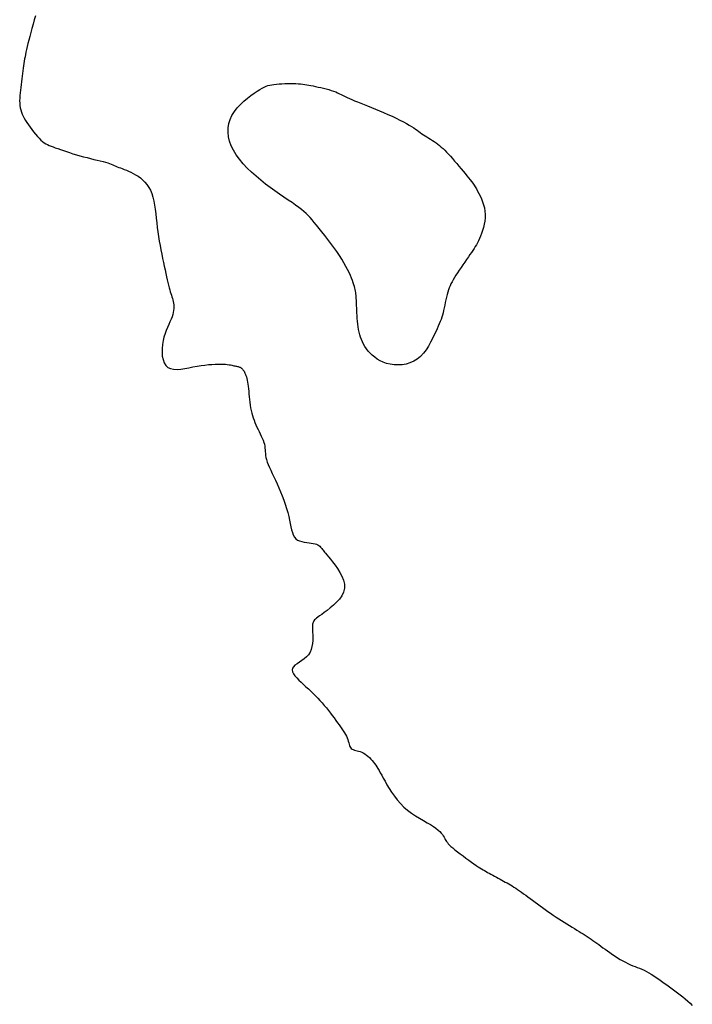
# Model space of a CAD drawing. Header units: millimetres. Extents: x 32690613 to 32693367, y 5343692 to 5344708.
# Tile 759 of 1009: x 32693140 to 32693158, y 5343929 to 5343956. Entities that reach past the tile are written whole.
import ezdxf

# ---------------------------------------------------------------- set-up
doc = ezdxf.new("R2010")
doc.units = ezdxf.units.MM
doc.header["$LTSCALE"] = 20
doc.layers.add('02-DGM_HL_493.00', color=102, linetype='Continuous')

msp = doc.modelspace()

# ---------------------------------------------------------------- linework, layer by layer
at = {"layer": '02-DGM_HL_493.00', "elevation": 493, "flags": 128}
msp.add_lwpolyline([(32693140.315, 5343955.674), (32693140.281, 5343955.562), (32693140.248, 5343955.449), (32693140.216, 5343955.336), (32693140.186, 5343955.226), (32693140.158, 5343955.119), (32693140.132, 5343955.019), (32693140.109, 5343954.926), (32693140.089, 5343954.842), (32693140.072, 5343954.766), (32693140.056, 5343954.696), (32693140.043, 5343954.631), (32693140.031, 5343954.57), (32693140.02, 5343954.509), (32693140.01, 5343954.449), (32693140.001, 5343954.388), (32693139.991, 5343954.323), (32693139.982, 5343954.256), (32693139.972, 5343954.187), (32693139.962, 5343954.115), (32693139.953, 5343954.042), (32693139.943, 5343953.968), (32693139.934, 5343953.893), (32693139.924, 5343953.818), (32693139.915, 5343953.742), (32693139.906, 5343953.667), (32693139.898, 5343953.593), (32693139.891, 5343953.52), (32693139.887, 5343953.449), (32693139.885, 5343953.38), (32693139.887, 5343953.313), (32693139.892, 5343953.249), (32693139.901, 5343953.189), (32693139.914, 5343953.13), (32693139.931, 5343953.074), (32693139.952, 5343953.018), (32693139.978, 5343952.963), (32693140.007, 5343952.907), (32693140.041, 5343952.849), (32693140.079, 5343952.79), (32693140.121, 5343952.727), (32693140.166, 5343952.663), (32693140.213, 5343952.599), (32693140.263, 5343952.536), (32693140.313, 5343952.475), (32693140.363, 5343952.417), (32693140.412, 5343952.365), (32693140.459, 5343952.318), (32693140.505, 5343952.279), (32693140.549, 5343952.246), (32693140.592, 5343952.218), (32693140.637, 5343952.194), (32693140.684, 5343952.172), (32693140.734, 5343952.152), (32693140.789, 5343952.131), (32693140.849, 5343952.11), (32693140.915, 5343952.086), (32693140.988, 5343952.06), (32693141.067, 5343952.033), (32693141.15, 5343952.005), (32693141.237, 5343951.977), (32693141.327, 5343951.948), (32693141.42, 5343951.92), (32693141.515, 5343951.893), (32693141.611, 5343951.867), (32693141.707, 5343951.842), (32693141.802, 5343951.819), (32693141.894, 5343951.796), (32693141.982, 5343951.775), (32693142.064, 5343951.755), (32693142.14, 5343951.735), (32693142.208, 5343951.716), (32693142.267, 5343951.698), (32693142.318, 5343951.681), (32693142.363, 5343951.664), (32693142.405, 5343951.647), (32693142.444, 5343951.63), (32693142.482, 5343951.614), (32693142.521, 5343951.597), (32693142.564, 5343951.58), (32693142.61, 5343951.563), (32693142.661, 5343951.545), (32693142.716, 5343951.525), (32693142.773, 5343951.503), (32693142.833, 5343951.478), (32693142.895, 5343951.45), (32693142.958, 5343951.418), (32693143.022, 5343951.381), (32693143.086, 5343951.339), (32693143.149, 5343951.292), (32693143.211, 5343951.239), (32693143.269, 5343951.179), (32693143.325, 5343951.113), (32693143.375, 5343951.039), (32693143.42, 5343950.959), (32693143.459, 5343950.87), (32693143.49, 5343950.774), (32693143.515, 5343950.67), (32693143.535, 5343950.561), (32693143.552, 5343950.446), (32693143.566, 5343950.328), (32693143.578, 5343950.206), (32693143.591, 5343950.083), (32693143.606, 5343949.958), (32693143.622, 5343949.834), (32693143.641, 5343949.71), (32693143.661, 5343949.588), (32693143.683, 5343949.467), (32693143.705, 5343949.349), (32693143.728, 5343949.233), (32693143.751, 5343949.12), (32693143.774, 5343949.012), (32693143.795, 5343948.908), (32693143.816, 5343948.808), (32693143.836, 5343948.714), (32693143.855, 5343948.625), (32693143.874, 5343948.541), (32693143.892, 5343948.464), (32693143.909, 5343948.392), (32693143.927, 5343948.327), (32693143.943, 5343948.268), (32693143.96, 5343948.215), (32693143.975, 5343948.167), (32693143.99, 5343948.122), (32693144.004, 5343948.079), (32693144.016, 5343948.038), (32693144.028, 5343947.997), (32693144.037, 5343947.955), (32693144.045, 5343947.911), (32693144.051, 5343947.866), (32693144.053, 5343947.818), (32693144.053, 5343947.768), (32693144.048, 5343947.715), (32693144.039, 5343947.659), (32693144.025, 5343947.601), (32693144.006, 5343947.539), (32693143.98, 5343947.474), (32693143.951, 5343947.405), (32693143.918, 5343947.332), (32693143.883, 5343947.255), (32693143.849, 5343947.173), (32693143.817, 5343947.086), (32693143.788, 5343946.994), (32693143.764, 5343946.896), (32693143.746, 5343946.792), (32693143.736, 5343946.686), (32693143.735, 5343946.581), (32693143.743, 5343946.479), (32693143.762, 5343946.384), (32693143.792, 5343946.3), (32693143.835, 5343946.229), (32693143.892, 5343946.175), (32693143.964, 5343946.14), (32693144.047, 5343946.123), (32693144.142, 5343946.119), (32693144.243, 5343946.126), (32693144.351, 5343946.142), (32693144.462, 5343946.162), (32693144.573, 5343946.185), (32693144.683, 5343946.206), (32693144.79, 5343946.224), (32693144.893, 5343946.238), (32693144.99, 5343946.249), (32693145.083, 5343946.256), (32693145.169, 5343946.261), (32693145.25, 5343946.263), (32693145.324, 5343946.263), (32693145.39, 5343946.261), (32693145.449, 5343946.258), (32693145.501, 5343946.253), (32693145.547, 5343946.247), (32693145.587, 5343946.241), (32693145.622, 5343946.234), (32693145.654, 5343946.227), (32693145.682, 5343946.22), (32693145.708, 5343946.214), (32693145.732, 5343946.209), (32693145.754, 5343946.204), (32693145.775, 5343946.199), (32693145.795, 5343946.195), (32693145.813, 5343946.189), (32693145.831, 5343946.183), (32693145.848, 5343946.176), (32693145.864, 5343946.167), (32693145.88, 5343946.156), (32693145.895, 5343946.143), (32693145.91, 5343946.128), (32693145.925, 5343946.111), (32693145.939, 5343946.091), (32693145.953, 5343946.069), (32693145.966, 5343946.044), (32693145.979, 5343946.016), (32693145.992, 5343945.986), (32693146.005, 5343945.952), (32693146.017, 5343945.914), (32693146.029, 5343945.872), (32693146.039, 5343945.827), (32693146.049, 5343945.777), (32693146.059, 5343945.722), (32693146.067, 5343945.662), (32693146.074, 5343945.598), (32693146.08, 5343945.529), (32693146.087, 5343945.456), (32693146.093, 5343945.382), (32693146.101, 5343945.306), (32693146.109, 5343945.23), (32693146.119, 5343945.155), (32693146.131, 5343945.081), (32693146.146, 5343945.01), (32693146.162, 5343944.941), (32693146.182, 5343944.874), (32693146.203, 5343944.809), (32693146.226, 5343944.746), (32693146.25, 5343944.683), (32693146.277, 5343944.621), (32693146.304, 5343944.56), (32693146.333, 5343944.498), (32693146.363, 5343944.437), (32693146.392, 5343944.377), (32693146.42, 5343944.318), (32693146.446, 5343944.259), (32693146.469, 5343944.203), (32693146.488, 5343944.148), (32693146.503, 5343944.095), (32693146.513, 5343944.044), (32693146.52, 5343943.995), (32693146.524, 5343943.947), (32693146.527, 5343943.898), (32693146.53, 5343943.848), (32693146.537, 5343943.795), (32693146.546, 5343943.74), (32693146.561, 5343943.68), (32693146.582, 5343943.616), (32693146.61, 5343943.547), (32693146.642, 5343943.472), (32693146.678, 5343943.393), (32693146.718, 5343943.308), (32693146.761, 5343943.219), (32693146.805, 5343943.124), (32693146.851, 5343943.024), (32693146.897, 5343942.919), (32693146.942, 5343942.811), (32693146.986, 5343942.699), (32693147.028, 5343942.586), (32693147.067, 5343942.474), (32693147.104, 5343942.362), (32693147.136, 5343942.253), (32693147.163, 5343942.147), (32693147.186, 5343942.046), (32693147.205, 5343941.951), (32693147.222, 5343941.863), (32693147.24, 5343941.782), (32693147.26, 5343941.708), (32693147.284, 5343941.644), (32693147.315, 5343941.588), (32693147.354, 5343941.543), (32693147.401, 5343941.508), (32693147.457, 5343941.482), (32693147.518, 5343941.464), (32693147.583, 5343941.451), (32693147.648, 5343941.441), (32693147.712, 5343941.434), (32693147.772, 5343941.427), (32693147.827, 5343941.418), (32693147.874, 5343941.407), (32693147.914, 5343941.393), (32693147.948, 5343941.376), (32693147.977, 5343941.358), (32693148.001, 5343941.338), (32693148.022, 5343941.318), (32693148.04, 5343941.297), (32693148.057, 5343941.276), (32693148.073, 5343941.256), (32693148.091, 5343941.235), (32693148.11, 5343941.211), (32693148.133, 5343941.183), (32693148.161, 5343941.149), (32693148.195, 5343941.106), (32693148.237, 5343941.055), (32693148.289, 5343940.992), (32693148.349, 5343940.916), (32693148.416, 5343940.83), (32693148.484, 5343940.735), (32693148.547, 5343940.633), (32693148.603, 5343940.527), (32693148.645, 5343940.419), (32693148.669, 5343940.311), (32693148.671, 5343940.204), (32693148.646, 5343940.102), (32693148.599, 5343940.004), (32693148.535, 5343939.912), (32693148.457, 5343939.825), (32693148.372, 5343939.745), (32693148.285, 5343939.672), (32693148.199, 5343939.606), (32693148.121, 5343939.549), (32693148.054, 5343939.5), (32693147.998, 5343939.459), (32693147.952, 5343939.425), (32693147.914, 5343939.395), (32693147.885, 5343939.369), (32693147.861, 5343939.347), (32693147.844, 5343939.325), (32693147.83, 5343939.304), (32693147.82, 5343939.282), (32693147.813, 5343939.258), (32693147.808, 5343939.231), (32693147.805, 5343939.2), (32693147.804, 5343939.164), (32693147.805, 5343939.122), (32693147.806, 5343939.072), (32693147.808, 5343939.014), (32693147.811, 5343938.947), (32693147.812, 5343938.874), (32693147.81, 5343938.795), (32693147.803, 5343938.714), (32693147.791, 5343938.632), (32693147.77, 5343938.553), (32693147.74, 5343938.478), (32693147.698, 5343938.409), (32693147.645, 5343938.349), (32693147.583, 5343938.296), (32693147.517, 5343938.249), (32693147.45, 5343938.206), (32693147.387, 5343938.165), (32693147.332, 5343938.125), (32693147.289, 5343938.085), (32693147.262, 5343938.042), (32693147.255, 5343937.996), (32693147.266, 5343937.946), (32693147.292, 5343937.894), (32693147.331, 5343937.838), (32693147.38, 5343937.781), (32693147.437, 5343937.723), (32693147.499, 5343937.664), (32693147.563, 5343937.604), (32693147.628, 5343937.544), (32693147.693, 5343937.483), (32693147.757, 5343937.423), (32693147.821, 5343937.361), (32693147.884, 5343937.299), (32693147.946, 5343937.236), (32693148.007, 5343937.172), (32693148.066, 5343937.106), (32693148.124, 5343937.039), (32693148.181, 5343936.971), (32693148.236, 5343936.902), (32693148.289, 5343936.833), (32693148.34, 5343936.766), (32693148.389, 5343936.699), (32693148.437, 5343936.634), (32693148.482, 5343936.572), (32693148.525, 5343936.513), (32693148.565, 5343936.456), (32693148.603, 5343936.402), (32693148.638, 5343936.35), (32693148.669, 5343936.3), (32693148.698, 5343936.252), (32693148.722, 5343936.205), (32693148.743, 5343936.16), (32693148.759, 5343936.115), (32693148.773, 5343936.072), (32693148.784, 5343936.031), (32693148.795, 5343935.992), (32693148.806, 5343935.957), (32693148.819, 5343935.925), (32693148.834, 5343935.897), (32693148.854, 5343935.875), (32693148.878, 5343935.857), (32693148.906, 5343935.844), (32693148.938, 5343935.833), (32693148.974, 5343935.824), (32693149.012, 5343935.815), (32693149.052, 5343935.804), (32693149.093, 5343935.791), (32693149.136, 5343935.775), (32693149.178, 5343935.753), (32693149.221, 5343935.727), (32693149.262, 5343935.697), (32693149.303, 5343935.663), (32693149.343, 5343935.627), (32693149.381, 5343935.589), (32693149.418, 5343935.549), (32693149.452, 5343935.509), (32693149.484, 5343935.468), (32693149.514, 5343935.426), (32693149.543, 5343935.382), (32693149.573, 5343935.333), (32693149.605, 5343935.279), (32693149.639, 5343935.219), (32693149.677, 5343935.151), (32693149.719, 5343935.075), (32693149.767, 5343934.988), (32693149.82, 5343934.894), (32693149.88, 5343934.794), (32693149.946, 5343934.691), (32693150.019, 5343934.587), (32693150.098, 5343934.484), (32693150.184, 5343934.384), (32693150.278, 5343934.29), (32693150.379, 5343934.204), (32693150.484, 5343934.126), (32693150.592, 5343934.053), (32693150.7, 5343933.987), (32693150.805, 5343933.926), (32693150.904, 5343933.869), (32693150.996, 5343933.816), (32693151.077, 5343933.766), (32693151.145, 5343933.717), (32693151.202, 5343933.671), (32693151.249, 5343933.628), (32693151.287, 5343933.586), (32693151.318, 5343933.547), (32693151.343, 5343933.51), (32693151.363, 5343933.476), (32693151.381, 5343933.444), (32693151.398, 5343933.414), (32693151.414, 5343933.386), (32693151.432, 5343933.359), (32693151.453, 5343933.33), (32693151.479, 5343933.3), (32693151.511, 5343933.266), (32693151.551, 5343933.228), (32693151.6, 5343933.186), (32693151.659, 5343933.137), (32693151.726, 5343933.083), (32693151.799, 5343933.027), (32693151.876, 5343932.969), (32693151.954, 5343932.911), (32693152.031, 5343932.855), (32693152.105, 5343932.802), (32693152.173, 5343932.755), (32693152.233, 5343932.714), (32693152.287, 5343932.678), (32693152.335, 5343932.647), (32693152.379, 5343932.62), (32693152.421, 5343932.596), (32693152.461, 5343932.573), (32693152.501, 5343932.55), (32693152.543, 5343932.527), (32693152.587, 5343932.503), (32693152.633, 5343932.478), (32693152.68, 5343932.452), (32693152.729, 5343932.425), (32693152.779, 5343932.398), (32693152.828, 5343932.371), (32693152.878, 5343932.344), (32693152.926, 5343932.317), (32693152.974, 5343932.291), (32693153.02, 5343932.266), (32693153.066, 5343932.24), (32693153.112, 5343932.214), (32693153.158, 5343932.187), (32693153.204, 5343932.159), (32693153.252, 5343932.129), (32693153.301, 5343932.097), (32693153.352, 5343932.064), (32693153.404, 5343932.027), (32693153.459, 5343931.989), (32693153.515, 5343931.949), (32693153.573, 5343931.907), (32693153.633, 5343931.863), (32693153.695, 5343931.817), (32693153.759, 5343931.771), (32693153.824, 5343931.722), (32693153.891, 5343931.673), (32693153.959, 5343931.623), (32693154.029, 5343931.573), (32693154.1, 5343931.522), (32693154.172, 5343931.471), (32693154.245, 5343931.42), (32693154.319, 5343931.37), (32693154.394, 5343931.32), (32693154.468, 5343931.272), (32693154.543, 5343931.224), (32693154.616, 5343931.178), (32693154.688, 5343931.133), (32693154.759, 5343931.089), (32693154.827, 5343931.047), (32693154.893, 5343931.007), (32693154.955, 5343930.969), (32693155.015, 5343930.932), (32693155.073, 5343930.896), (32693155.128, 5343930.862), (32693155.182, 5343930.828), (32693155.234, 5343930.794), (32693155.286, 5343930.759), (32693155.338, 5343930.724), (32693155.389, 5343930.688), (32693155.441, 5343930.651), (32693155.494, 5343930.613), (32693155.548, 5343930.573), (32693155.603, 5343930.533), (32693155.661, 5343930.491), (32693155.721, 5343930.448), (32693155.784, 5343930.403), (32693155.85, 5343930.357), (32693155.918, 5343930.311), (32693155.988, 5343930.265), (32693156.059, 5343930.22), (32693156.13, 5343930.176), (32693156.201, 5343930.135), (32693156.271, 5343930.096), (32693156.338, 5343930.062), (32693156.404, 5343930.032), (32693156.467, 5343930.005), (32693156.529, 5343929.981), (32693156.59, 5343929.958), (32693156.65, 5343929.934), (32693156.711, 5343929.91), (32693156.773, 5343929.882), (32693156.836, 5343929.851), (32693156.901, 5343929.816), (32693156.967, 5343929.776), (32693157.035, 5343929.732), (32693157.104, 5343929.686), (32693157.175, 5343929.637), (32693157.246, 5343929.587), (32693157.318, 5343929.535), (32693157.39, 5343929.484), (32693157.463, 5343929.432), (32693157.535, 5343929.38), (32693157.608, 5343929.328), (32693157.679, 5343929.275), (32693157.75, 5343929.221), (32693157.819, 5343929.166), (32693157.887, 5343929.109), (32693157.953, 5343929.05), (32693158.016, 5343928.989), (32693158.078, 5343928.926)], dxfattribs=at)
msp.add_lwpolyline([(32693152.322, 5343949.656), (32693152.294, 5343949.595), (32693152.266, 5343949.54), (32693152.237, 5343949.488), (32693152.207, 5343949.438), (32693152.176, 5343949.388), (32693152.142, 5343949.337), (32693152.105, 5343949.283), (32693152.065, 5343949.225), (32693152.021, 5343949.161), (32693151.974, 5343949.092), (32693151.924, 5343949.02), (32693151.874, 5343948.946), (32693151.824, 5343948.872), (32693151.775, 5343948.799), (32693151.728, 5343948.728), (32693151.685, 5343948.662), (32693151.645, 5343948.6), (32693151.61, 5343948.542), (32693151.579, 5343948.488), (32693151.551, 5343948.434), (32693151.526, 5343948.381), (32693151.503, 5343948.326), (32693151.482, 5343948.269), (32693151.463, 5343948.208), (32693151.445, 5343948.143), (32693151.429, 5343948.073), (32693151.413, 5343948.001), (32693151.397, 5343947.928), (32693151.382, 5343947.854), (32693151.366, 5343947.782), (32693151.351, 5343947.713), (32693151.335, 5343947.647), (32693151.318, 5343947.586), (32693151.3, 5343947.529), (32693151.281, 5343947.472), (32693151.259, 5343947.415), (32693151.234, 5343947.355), (32693151.206, 5343947.291), (32693151.174, 5343947.219), (32693151.138, 5343947.139), (32693151.097, 5343947.05), (32693151.051, 5343946.953), (32693150.999, 5343946.851), (32693150.941, 5343946.749), (32693150.877, 5343946.65), (32693150.805, 5343946.556), (32693150.726, 5343946.47), (32693150.639, 5343946.397), (32693150.544, 5343946.338), (32693150.442, 5343946.294), (32693150.336, 5343946.264), (32693150.228, 5343946.245), (32693150.119, 5343946.239), (32693150.012, 5343946.244), (32693149.908, 5343946.258), (32693149.809, 5343946.281), (32693149.718, 5343946.313), (32693149.634, 5343946.351), (32693149.557, 5343946.396), (32693149.487, 5343946.446), (32693149.423, 5343946.5), (32693149.365, 5343946.557), (32693149.312, 5343946.616), (32693149.266, 5343946.677), (32693149.224, 5343946.738), (32693149.188, 5343946.799), (32693149.155, 5343946.862), (32693149.127, 5343946.925), (32693149.103, 5343946.99), (32693149.083, 5343947.057), (32693149.065, 5343947.126), (32693149.051, 5343947.197), (32693149.039, 5343947.27), (32693149.029, 5343947.346), (32693149.021, 5343947.422), (32693149.015, 5343947.498), (32693149.01, 5343947.572), (32693149.006, 5343947.645), (32693149.003, 5343947.714), (32693149, 5343947.779), (32693148.998, 5343947.838), (32693148.996, 5343947.894), (32693148.993, 5343947.945), (32693148.991, 5343947.993), (32693148.988, 5343948.037), (32693148.985, 5343948.08), (32693148.982, 5343948.12), (32693148.977, 5343948.159), (32693148.973, 5343948.197), (32693148.967, 5343948.236), (32693148.959, 5343948.275), (32693148.949, 5343948.317), (32693148.938, 5343948.361), (32693148.923, 5343948.409), (32693148.905, 5343948.462), (32693148.884, 5343948.521), (32693148.859, 5343948.585), (32693148.829, 5343948.657), (32693148.794, 5343948.734), (32693148.754, 5343948.816), (32693148.709, 5343948.904), (32693148.657, 5343948.998), (32693148.599, 5343949.096), (32693148.534, 5343949.198), (32693148.462, 5343949.304), (32693148.384, 5343949.413), (32693148.303, 5343949.522), (32693148.22, 5343949.63), (32693148.137, 5343949.736), (32693148.057, 5343949.836), (32693147.982, 5343949.93), (32693147.912, 5343950.016), (32693147.85, 5343950.092), (32693147.794, 5343950.159), (32693147.741, 5343950.221), (32693147.688, 5343950.278), (32693147.634, 5343950.332), (32693147.575, 5343950.385), (32693147.51, 5343950.44), (32693147.435, 5343950.497), (32693147.348, 5343950.559), (32693147.252, 5343950.626), (32693147.146, 5343950.697), (32693147.033, 5343950.773), (32693146.914, 5343950.855), (32693146.79, 5343950.941), (32693146.663, 5343951.033), (32693146.534, 5343951.129), (32693146.406, 5343951.231), (32693146.279, 5343951.337), (32693146.155, 5343951.448), (32693146.038, 5343951.562), (32693145.928, 5343951.678), (32693145.828, 5343951.798), (32693145.739, 5343951.918), (32693145.665, 5343952.04), (32693145.605, 5343952.163), (32693145.561, 5343952.286), (32693145.533, 5343952.408), (32693145.521, 5343952.528), (32693145.524, 5343952.647), (32693145.543, 5343952.763), (32693145.577, 5343952.875), (32693145.628, 5343952.984), (32693145.694, 5343953.088), (32693145.772, 5343953.187), (32693145.859, 5343953.28), (32693145.952, 5343953.367), (32693146.047, 5343953.446), (32693146.141, 5343953.518), (32693146.23, 5343953.582), (32693146.311, 5343953.636), (32693146.382, 5343953.682), (32693146.444, 5343953.718), (32693146.5, 5343953.748), (32693146.551, 5343953.771), (32693146.6, 5343953.789), (32693146.651, 5343953.802), (32693146.704, 5343953.812), (32693146.763, 5343953.821), (32693146.829, 5343953.828), (32693146.901, 5343953.834), (32693146.977, 5343953.839), (32693147.055, 5343953.843), (32693147.135, 5343953.845), (32693147.213, 5343953.846), (32693147.289, 5343953.846), (32693147.359, 5343953.844), (32693147.424, 5343953.841), (32693147.484, 5343953.836), (32693147.541, 5343953.83), (32693147.595, 5343953.822), (32693147.649, 5343953.813), (32693147.703, 5343953.803), (32693147.76, 5343953.791), (32693147.821, 5343953.779), (32693147.886, 5343953.765), (32693147.955, 5343953.75), (32693148.027, 5343953.734), (32693148.1, 5343953.717), (32693148.173, 5343953.699), (32693148.243, 5343953.68), (32693148.311, 5343953.661), (32693148.374, 5343953.64), (32693148.432, 5343953.618), (32693148.485, 5343953.595), (32693148.536, 5343953.571), (32693148.585, 5343953.546), (32693148.635, 5343953.52), (32693148.687, 5343953.494), (32693148.742, 5343953.466), (32693148.803, 5343953.438), (32693148.87, 5343953.409), (32693148.943, 5343953.378), (32693149.023, 5343953.346), (32693149.109, 5343953.313), (32693149.2, 5343953.277), (32693149.297, 5343953.239), (32693149.398, 5343953.199), (32693149.505, 5343953.156), (32693149.616, 5343953.109), (32693149.729, 5343953.061), (32693149.843, 5343953.01), (32693149.956, 5343952.959), (32693150.064, 5343952.909), (32693150.167, 5343952.859), (32693150.263, 5343952.811), (32693150.348, 5343952.766), (32693150.423, 5343952.723), (32693150.487, 5343952.684), (32693150.543, 5343952.648), (32693150.592, 5343952.613), (32693150.637, 5343952.581), (32693150.679, 5343952.55), (32693150.72, 5343952.52), (32693150.762, 5343952.49), (32693150.806, 5343952.46), (32693150.852, 5343952.431), (32693150.9, 5343952.401), (32693150.949, 5343952.37), (32693150.999, 5343952.339), (32693151.049, 5343952.308), (32693151.098, 5343952.275), (32693151.147, 5343952.241), (32693151.195, 5343952.205), (32693151.242, 5343952.168), (32693151.289, 5343952.129), (32693151.336, 5343952.087), (32693151.383, 5343952.041), (32693151.432, 5343951.992), (32693151.483, 5343951.939), (32693151.537, 5343951.881), (32693151.592, 5343951.818), (32693151.65, 5343951.751), (32693151.708, 5343951.683), (32693151.767, 5343951.613), (32693151.824, 5343951.543), (32693151.88, 5343951.475), (32693151.933, 5343951.41), (32693151.982, 5343951.35), (32693152.027, 5343951.295), (32693152.068, 5343951.244), (32693152.105, 5343951.196), (32693152.14, 5343951.149), (32693152.174, 5343951.101), (32693152.207, 5343951.052), (32693152.239, 5343950.999), (32693152.272, 5343950.94), (32693152.306, 5343950.876), (32693152.341, 5343950.806), (32693152.374, 5343950.73), (32693152.404, 5343950.651), (32693152.431, 5343950.568), (32693152.453, 5343950.482), (32693152.468, 5343950.394), (32693152.476, 5343950.305), (32693152.475, 5343950.216), (32693152.466, 5343950.127), (32693152.452, 5343950.04), (32693152.431, 5343949.955), (32693152.407, 5343949.873), (32693152.38, 5343949.795), (32693152.351, 5343949.723)], close=True, dxfattribs=at)

doc.saveas('drawing.dxf')
